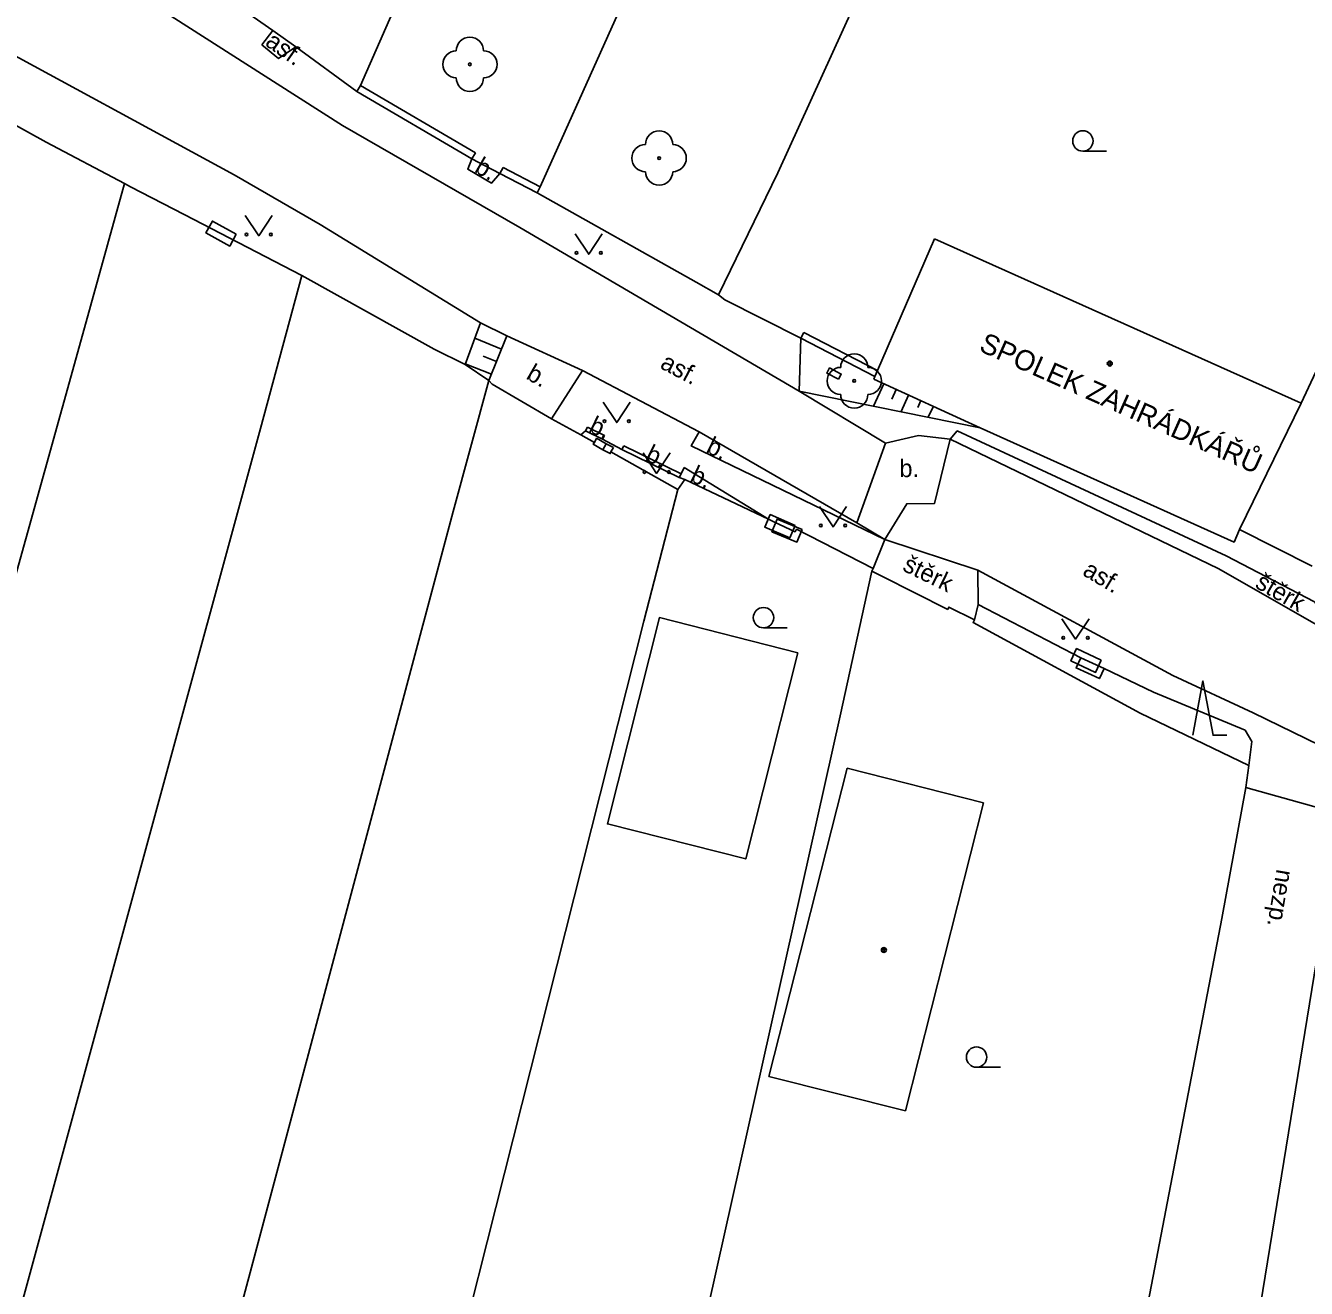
# Model space of a CAD drawing. Extents: x -595546 to -593986, y -1160845 to -1159202.
# Drawn here: x -594634.49 to -594587.37, y -1159303.29 to -1159256.83 of the extents above; entities that cross this region are included whole.
import ezdxf

# ---------------------------------------------------------------- set-up
doc = ezdxf.new("R2010")
doc.units = 0
for name, color, linetype in [('DOP - budovy nerozlisene - VP', 7, 'Continuous'), ('DOP - ploty', 7, 'Continuous'), ('Level 22', 7, 'Continuous'), ('Level 24', 7, 'Continuous'), ('Level 36', 7, 'Continuous'), ('Level 39', 7, 'Continuous'), ('silnoproud - povrch.  znaky a  RIS  skut. velikost', 7, 'Continuous'), ('TM - budovy zdene_ betonove - VP', 7, 'Continuous'), ('TM - dolni hrana svahu', 7, 'Continuous'), ('TM - hranice souvisleho porostu (skupiny stromu_ kere)', 7, 'Continuous'), ('TM - komunikace - VP', 7, 'Continuous'), ('TM - plot drateny_ kovovy - VP', 7, 'Continuous'), ('TM - podezdivka plotu - VP', 7, 'Continuous'), ('TM - pomocna konstrukcni linie', 7, 'Continuous'), ('TM - popis objektu', 7, 'Continuous'), ('TM - popis povrchu', 7, 'Continuous'), ('TM - pristresek', 7, 'Continuous'), ('TM - rozhrani kultur', 7, 'Continuous'), ('TM - rozhrani ploch obecne - VP', 7, 'Continuous'), ('TM - srafovani', 7, 'Continuous'), ('TM - vjezd na pozemek', 7, 'Continuous')]:
    doc.layers.add(name, color=color, linetype=linetype)

msp = doc.modelspace()

# ---------------------------------------------------------------- linework, layer by layer
at = {"layer": 'DOP - budovy nerozlisene - VP'}
for points in [[(-594607.14, -1159295.49), (-594604.26, -1159284.15)], [(-594604.26, -1159284.15), (-594599.24, -1159285.42)], [(-594599.24, -1159285.42), (-594602.12, -1159296.76)], [(-594602.12, -1159296.76), (-594607.14, -1159295.49)]]:
    msp.add_lwpolyline(points, dxfattribs=at)
at = {"layer": 'DOP - ploty'}
for points in [[(-594589.206, -1159204.13), (-594613.07, -1159257.21)], [(-594659.74, -1159366.53), (-594632.44, -1159268.39)], [(-594653.33, -1159372.36), (-594625.85, -1159271.65)], [(-594635.98, -1159339.26), (-594618.75, -1159274.7)], [(-594623.92, -1159326.99), (-594611.74, -1159278.74)], [(-594610.49, -1159308.97), (-594604.52, -1159282.22)], [(-594590.48, -1159289.68), (-594594.89, -1159312.68)], [(-594593.18, -1159329.21), (-594586.91, -1159290.71)]]:
    msp.add_lwpolyline(points, dxfattribs=at)
at = {"layer": 'Level 22'}
for centre in [(-594618.14, -1159258.25), (-594611.18, -1159261.7), (-594604, -1159269.9)]:
    msp.add_circle(centre, 0.05, dxfattribs=at)
for centre, start, end in [((-594618.14, -1159257.75), 0, 180), ((-594618.64, -1159258.25), 90, 270), ((-594617.64, -1159258.25), 270, 90), ((-594618.14, -1159258.75), 180, 0), ((-594611.18, -1159261.2), 0, 180), ((-594611.68, -1159261.7), 90, 270), ((-594610.68, -1159261.7), 270, 90), ((-594611.18, -1159262.2), 180, 0), ((-594604, -1159269.4), 0, 180), ((-594604.5, -1159269.9), 90, 270), ((-594603.5, -1159269.9), 270, 90), ((-594604, -1159270.4), 180, 0)]:
    msp.add_arc(centre, 0.5, start, end, dxfattribs=at)
at = {"layer": 'Level 24'}
for points in [[(-594626.734, -1159264.497), (-594627.61, -1159264.015), (-594627.851, -1159264.454), (-594626.975, -1159264.935)], [(-594606.174, -1159275.218), (-594607.091, -1159274.817), (-594607.291, -1159275.275), (-594606.375, -1159275.676)], [(-594605.915, -1159275.367), (-594606.839, -1159274.984), (-594607.03, -1159275.446), (-594606.107, -1159275.829)], [(-594594.914, -1159280.169), (-594595.822, -1159279.75), (-594596.031, -1159280.204), (-594595.123, -1159280.623)]]:
    msp.add_lwpolyline(points, close=True, dxfattribs=at)
at = {"layer": 'Level 36'}
for p, q in [((-594595.59, -1159261.445), (-594594.715, -1159261.445)), ((-594607.34, -1159278.985), (-594606.465, -1159278.985)), ((-594599.5, -1159295.155), (-594598.625, -1159295.155))]:
    msp.add_line(p, q, dxfattribs=at)
for points in [[(-594626.41, -1159263.81), (-594625.91, -1159264.56), (-594625.41, -1159263.81)], [(-594614.27, -1159264.49), (-594613.77, -1159265.24), (-594613.27, -1159264.49)], [(-594613.24, -1159270.68), (-594612.74, -1159271.43), (-594612.24, -1159270.68)], [(-594611.77, -1159272.55), (-594611.27, -1159273.3), (-594610.77, -1159272.55)], [(-594605.28, -1159274.52), (-594604.78, -1159275.27), (-594604.28, -1159274.52)], [(-594596.36, -1159278.65), (-594595.86, -1159279.4), (-594595.36, -1159278.65)], [(-594591.549, -1159282.938), (-594591.174, -1159280.938), (-594590.799, -1159282.938), (-594590.299, -1159282.938)]]:
    msp.add_lwpolyline(points, dxfattribs=at)
for centre, radius in [((-594595.59, -1159261.07), 0.375), ((-594626.36, -1159264.51), 0.05), ((-594625.461, -1159264.51), 0.05), ((-594614.22, -1159265.19), 0.05), ((-594613.321, -1159265.19), 0.05), ((-594613.19, -1159271.38), 0.05), ((-594612.291, -1159271.38), 0.05), ((-594611.72, -1159273.25), 0.05), ((-594610.821, -1159273.25), 0.05), ((-594605.23, -1159275.22), 0.05), ((-594604.331, -1159275.22), 0.05), ((-594607.34, -1159278.61), 0.375), ((-594596.31, -1159279.35), 0.05), ((-594595.411, -1159279.35), 0.05), ((-594599.5, -1159294.78), 0.375)]:
    msp.add_circle(centre, radius, dxfattribs=at)
at = {"layer": 'Level 39'}
for centre, radius in [((-594594.6, -1159269.26), 0.09), ((-594594.6, -1159269.26), 0.0398), ((-594602.91, -1159290.84), 0.09), ((-594602.91, -1159290.84), 0.0398)]:
    msp.add_circle(centre, radius, dxfattribs=at)
at = {"layer": 'silnoproud - povrch.  znaky a  RIS  skut. velikost'}
for points in [[(-594604.58, -1159269.84), (-594605.01, -1159269.61), (-594604.91, -1159269.42), (-594604.48, -1159269.65), (-594604.58, -1159269.84)], [(-594613.25, -1159272.43), (-594613.6, -1159272.23), (-594613.56, -1159272.16)], [(-594613.56, -1159272.16), (-594613.48, -1159272.01)], [(-594613.48, -1159272.01), (-594613.13, -1159272.21)], [(-594613.25, -1159272.43), (-594613.13, -1159272.21)], [(-594613.13, -1159272.21), (-594612.86, -1159272.35)], [(-594612.95, -1159272.51), (-594612.98, -1159272.57), (-594613.25, -1159272.43)], [(-594612.86, -1159272.35), (-594612.95, -1159272.51)]]:
    msp.add_lwpolyline(points, dxfattribs=at)
at = {"layer": 'TM - budovy zdene_ betonove - VP'}
for points in [[(-594603.15, -1159269.52), (-594601.05, -1159264.67)], [(-594601.05, -1159264.67), (-594587.56, -1159270.72)], [(-594603.24, -1159269.74), (-594603.15, -1159269.52)], [(-594603.28, -1159269.83), (-594603.24, -1159269.74)], [(-594599.37, -1159271.62), (-594603.28, -1159269.83)], [(-594587.56, -1159270.72), (-594589.83, -1159275.37)], [(-594589.83, -1159275.37), (-594590.03, -1159275.83), (-594599.37, -1159271.62)]]:
    msp.add_lwpolyline(points, dxfattribs=at)
at = {"layer": 'TM - dolni hrana svahu'}
for points in [[(-594606.03, -1159270.27), (-594605.96, -1159268.33)], [(-594606.03, -1159270.27), (-594599.37, -1159271.62)]]:
    msp.add_lwpolyline(points, dxfattribs=at)
at = {"layer": 'TM - hranice souvisleho porostu (skupiny stromu_ kere)'}
for points in [[(-594594.81, -1159280.48), (-594592.99, -1159281.35), (-594589.62, -1159282.75)], [(-594589.62, -1159282.75), (-594589.38, -1159283.17), (-594589.49, -1159284.05)]]:
    msp.add_lwpolyline(points, dxfattribs=at)
at = {"layer": 'TM - komunikace - VP'}
for points in [[(-594625.23, -1159258.97), (-594637.11, -1159251.38)], [(-594636.9, -1159257.26), (-594636.31, -1159257.17), (-594626.81, -1159262.32)], [(-594622.83, -1159260.5), (-594625.23, -1159258.97)], [(-594606.03, -1159270.27), (-594616.3, -1159264.25), (-594622.83, -1159260.5)], [(-594623.65, -1159264.14), (-594626.81, -1159262.32)], [(-594617.75, -1159267.76), (-594623.65, -1159264.14)], [(-594616.78, -1159268.24), (-594617.75, -1159267.76)], [(-594616.78, -1159268.24), (-594614, -1159269.51)], [(-594614, -1159269.51), (-594609.71, -1159271.77)], [(-594602.85, -1159272.19), (-594606.03, -1159270.27)], [(-594609.71, -1159271.77), (-594603.91, -1159275.12)], [(-594601.64, -1159271.91), (-594602.85, -1159272.19)], [(-594600.47, -1159272.04), (-594601.64, -1159271.91)], [(-594590.61, -1159276.8), (-594600.47, -1159272.04)], [(-594603.91, -1159275.12), (-594602.88, -1159275.73)], [(-594602.88, -1159275.73), (-594599.46, -1159276.86)], [(-594599.46, -1159276.86), (-594592.28, -1159280.74)], [(-594590.61, -1159276.8), (-594585.95, -1159279.46)], [(-594589.33, -1159282.11), (-594592.28, -1159280.74)], [(-594585.43, -1159284.01), (-594589.33, -1159282.11)]]:
    msp.add_lwpolyline(points, dxfattribs=at)
at = {"layer": 'TM - plot drateny_ kovovy - VP'}
for points in [[(-594593.27, -1159232.52), (-594606.81, -1159262.24)], [(-594573.89, -1159241.49), (-594587.56, -1159270.72)], [(-594622.17, -1159259.03), (-594619.24, -1159252.34)], [(-594625.39, -1159257.01), (-594624.55, -1159257.6)], [(-594613.07, -1159257.21), (-594615.55, -1159262.76)], [(-594624.55, -1159257.6), (-594622.3, -1159259.25)], [(-594622.17, -1159259.03), (-594617.94, -1159261.51)], [(-594630.85, -1159262.64), (-594633.73, -1159261.11)], [(-594616.92, -1159262.05), (-594615.55, -1159262.76)], [(-594608.99, -1159266.73), (-594606.81, -1159262.24)], [(-594632.44, -1159268.39), (-594630.85, -1159262.64)], [(-594630.63, -1159262.76), (-594630.85, -1159262.64)], [(-594615.67, -1159262.98), (-594609.82, -1159266.27)], [(-594624.32, -1159266.02), (-594628.65, -1159263.77)], [(-594625.85, -1159271.65), (-594624.32, -1159266.02)], [(-594619.46, -1159268.73), (-594624.32, -1159266.02)], [(-594608.76, -1159266.91), (-594608.99, -1159266.73)], [(-594605.85, -1159268.12), (-594603.15, -1159269.52)], [(-594617.44, -1159269.88), (-594618.32, -1159269.3)], [(-594618.75, -1159274.7), (-594617.44, -1159269.88)], [(-594613.56, -1159272.16), (-594614.06, -1159271.88)], [(-594610.49, -1159273.9), (-594612.95, -1159272.51)], [(-594610.23, -1159273.53), (-594610.49, -1159273.9)], [(-594610.49, -1159273.9), (-594611.74, -1159278.74)], [(-594606.13, -1159275.35), (-594606.18, -1159275.45), (-594606.93, -1159275.1), (-594607.15, -1159274.99)], [(-594604.52, -1159282.22), (-594603.35, -1159276.9)], [(-594603.35, -1159276.9), (-594603.3, -1159276.8)], [(-594602.98, -1159277.08), (-594603.35, -1159276.9)], [(-594600.56, -1159278.31), (-594600.52, -1159278.22), (-594599.58, -1159278.69)], [(-594599.58, -1159278.69), (-594599.63, -1159278.79), (-594593.48, -1159282.13)], [(-594589.49, -1159284.05), (-594593.48, -1159282.13)], [(-594589.59, -1159284.86), (-594589.49, -1159284.05)], [(-594589.59, -1159284.86), (-594590.48, -1159289.68)]]:
    msp.add_lwpolyline(points, dxfattribs=at)
at = {"layer": 'TM - podezdivka plotu - VP'}
for points in [[(-594622.3, -1159259.25), (-594622.17, -1159259.03)], [(-594618.07, -1159261.73), (-594622.3, -1159259.25)], [(-594617.94, -1159261.51), (-594618.07, -1159261.73)], [(-594617.04, -1159262.27), (-594616.92, -1159262.05)], [(-594615.67, -1159262.98), (-594617.04, -1159262.27)], [(-594615.55, -1159262.76), (-594615.67, -1159262.98)], [(-594605.96, -1159268.33), (-594605.85, -1159268.12)], [(-594603.24, -1159269.74), (-594605.96, -1159268.33)], [(-594613.89, -1159271.73), (-594613.82, -1159271.6)], [(-594613.26, -1159272.04), (-594613.89, -1159271.73)], [(-594613.82, -1159271.6), (-594613.19, -1159271.91), (-594613.26, -1159272.04)], [(-594612.55, -1159272.42), (-594612.48, -1159272.29)], [(-594612.48, -1159272.29), (-594610.37, -1159273.32)], [(-594610.44, -1159273.45), (-594612.55, -1159272.42)], [(-594610.37, -1159273.32), (-594610.44, -1159273.45)], [(-594594.81, -1159280.48), (-594594.98, -1159280.85), (-594595.84, -1159280.46), (-594595.67, -1159280.09)], [(-594595.67, -1159280.09), (-594594.81, -1159280.48)]]:
    msp.add_lwpolyline(points, dxfattribs=at)
at = {"layer": 'TM - pomocna konstrukcni linie'}
msp.add_lwpolyline([(-594590.32, -1159276.33), (-594600.21, -1159271.74), (-594600.47, -1159272.04)], dxfattribs=at)
at = {"layer": 'TM - pristresek'}
msp.add_lwpolyline([(-594606.07, -1159279.9), (-594607.99, -1159287.49), (-594613.08, -1159286.2), (-594611.17, -1159278.61), (-594606.07, -1159279.9)], dxfattribs=at)
at = {"layer": 'TM - rozhrani kultur'}
for points in [[(-594613.89, -1159271.73), (-594614.06, -1159271.88)], [(-594613.26, -1159272.04), (-594612.55, -1159272.42)], [(-594599.58, -1159278.69), (-594599.44, -1159278.13)], [(-594599.44, -1159278.13), (-594595.67, -1159280.09)]]:
    msp.add_lwpolyline(points, dxfattribs=at)
at = {"layer": 'TM - rozhrani ploch obecne - VP'}
for points in [[(-594625.39, -1159257.01), (-594625.8, -1159257.53)], [(-594624.55, -1159257.6), (-594625.18, -1159258.03), (-594625.8, -1159257.53)], [(-594617.04, -1159262.27), (-594617.34, -1159262.62), (-594618.22, -1159262.11), (-594618.07, -1159261.73)], [(-594617.75, -1159267.76), (-594618.32, -1159269.3)], [(-594617.44, -1159269.88), (-594616.78, -1159268.24)], [(-594615.14, -1159271.29), (-594614, -1159269.51)], [(-594617.32, -1159270.02), (-594617.44, -1159269.88)], [(-594602.88, -1159275.73), (-594610, -1159272.29), (-594609.71, -1159271.77)], [(-594603.91, -1159275.12), (-594602.85, -1159272.19)], [(-594600.47, -1159272.04), (-594601.05, -1159274.41), (-594602.07, -1159274.42), (-594602.88, -1159275.73)], [(-594610.37, -1159273.32), (-594610.26, -1159273.08)], [(-594610.26, -1159273.08), (-594607.15, -1159274.99)], [(-594610.23, -1159273.53), (-594610.44, -1159273.45)], [(-594603.3, -1159276.8), (-594602.88, -1159275.73)], [(-594590.32, -1159276.33), (-594587.07, -1159278.03), (-594585.95, -1159279.46)], [(-594599.44, -1159278.13), (-594599.46, -1159276.86)]]:
    msp.add_lwpolyline(points, dxfattribs=at)
at = {"layer": 'TM - srafovani'}
for points in [[(-594616.98, -1159268.73), (-594617.96, -1159268.33)], [(-594617.16, -1159269.19), (-594617.65, -1159268.99)], [(-594617.35, -1159269.65), (-594618.31, -1159269.27)], [(-594602.91, -1159270), (-594603.29, -1159270.83)], [(-594602.46, -1159270.21), (-594602.62, -1159270.57)], [(-594602, -1159270.42), (-594602.28, -1159271.03)], [(-594601.55, -1159270.62), (-594601.66, -1159270.88)], [(-594601.09, -1159270.83), (-594601.28, -1159271.23)]]:
    msp.add_lwpolyline(points, dxfattribs=at)
at = {"layer": 'TM - vjezd na pozemek'}
for points in [[(-594625.39, -1159257.01), (-594627.4, -1159255.59)], [(-594633.73, -1159261.11), (-594636.02, -1159259.85)], [(-594617.04, -1159262.27), (-594618.07, -1159261.73)], [(-594628.65, -1159263.77), (-594630.63, -1159262.76)], [(-594608.99, -1159266.73), (-594609.82, -1159266.27)], [(-594605.96, -1159268.33), (-594608.76, -1159266.91)], [(-594619.46, -1159268.73), (-594618.32, -1159269.3)], [(-594615.14, -1159271.29), (-594617.32, -1159270.02)], [(-594614.06, -1159271.88), (-594615.14, -1159271.29)], [(-594610.23, -1159273.53), (-594607.15, -1159274.99)], [(-594606.13, -1159275.35), (-594603.3, -1159276.8)], [(-594589.83, -1159275.37), (-594587.16, -1159276.71)], [(-594600.56, -1159278.31), (-594602.98, -1159277.08)], [(-594586.26, -1159285.79), (-594589.59, -1159284.86)]]:
    msp.add_lwpolyline(points, dxfattribs=at)

# ---------------------------------------------------------------- texts
at = {"layer": 'TM - popis objektu'}
msp.add_text('SPOLEK ZAHRÁDKÁŘŮ', height=0.75, rotation=336, dxfattribs=at).set_placement((-594599.45, -1159268.78))
at = {"layer": 'TM - popis povrchu'}
for s, rotation, p in [('asf.', 325, (-594625.71, -1159257.53)), ('b.', 329.9058, (-594618.01, -1159262.19)), ('asf.', 332.2194, (-594611.18, -1159269.41)), ('b.', 330, (-594616.11, -1159269.8)), ('b.', 333.7999, (-594613.81, -1159271.75)), ('b.', 333.9806, (-594611.73, -1159272.8)), ('b.', 334.2127, (-594609.49, -1159272.51)), ('b.', 334.6378, (-594610.08, -1159273.57)), ('štěrk', 334, (-594602.26, -1159276.86)), ('asf.', 329.1888, (-594595.64, -1159277.02)), ('štěrk', 330.2816, (-594589.29, -1159277.48)), ('nezp.', 260.4435, (-594588.46, -1159287.84))]:
    msp.add_text(s, height=0.65, rotation=rotation, dxfattribs=at).set_placement(p)
msp.add_text('b.', height=0.65, dxfattribs=at).set_placement((-594602.34, -1159273.44))

doc.saveas('drawing.dxf')
